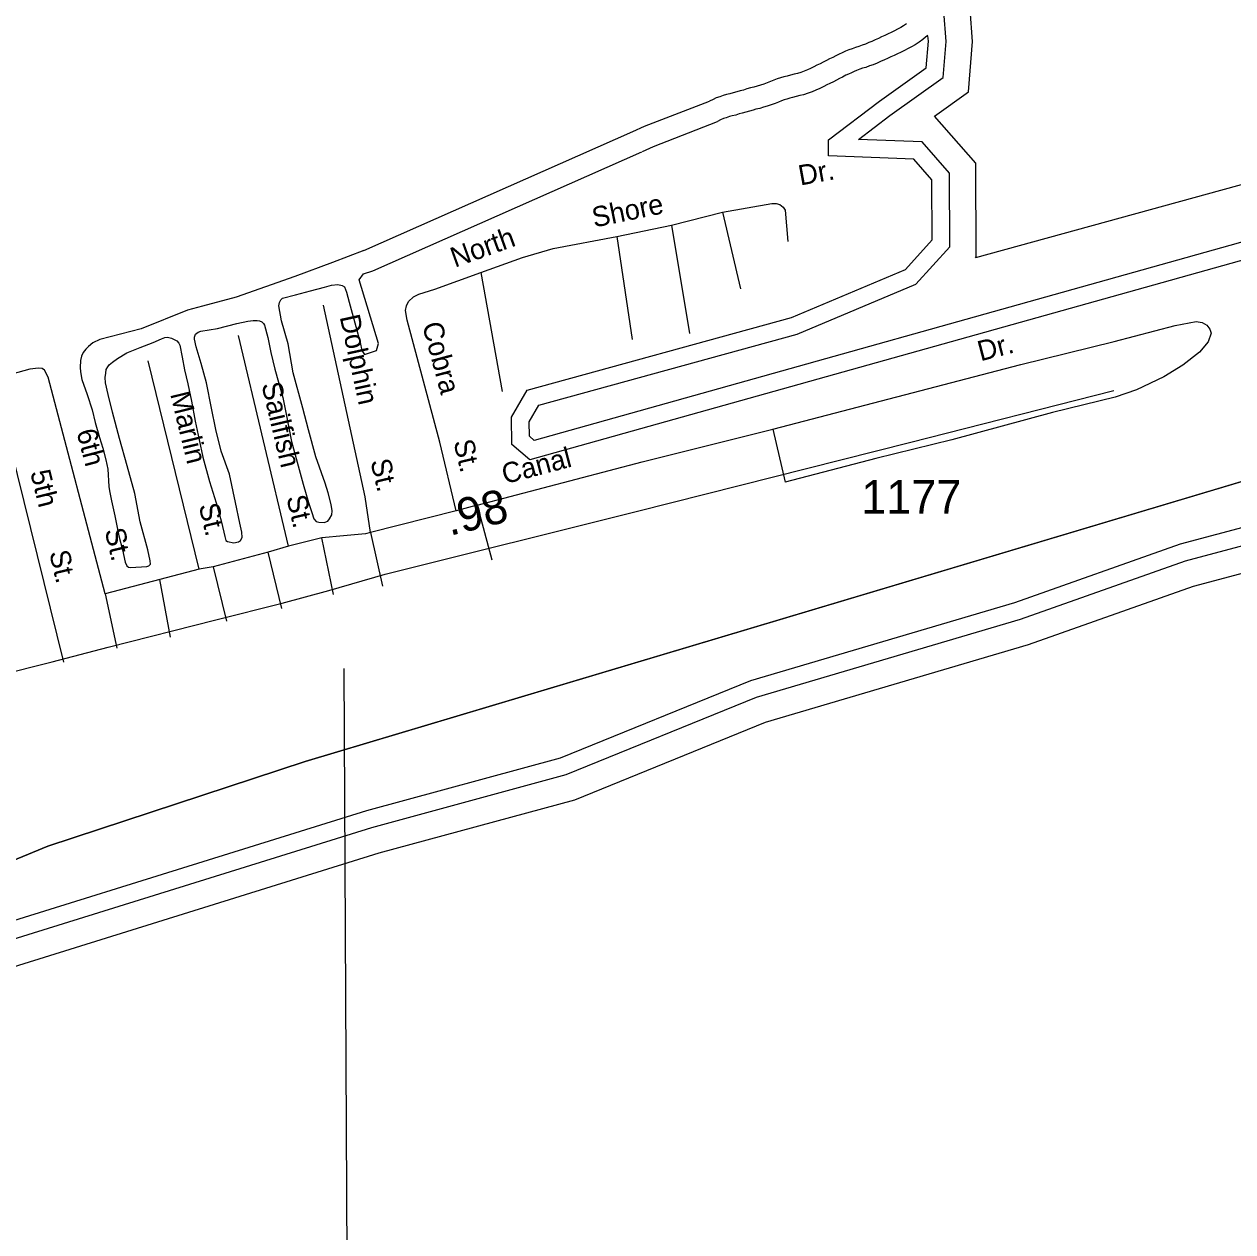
# Model space of a CAD drawing. Extents: x 2104537 to 2336408, y 34176 to 229611.
# Drawn here: x 2150616 to 2155108, y 41744 to 46233 of the extents above; entities that cross this region are included whole.
import ezdxf

# ---------------------------------------------------------------- set-up
doc = ezdxf.new("R2010")
doc.units = 0
for name, color, linetype in [('Exist Boundary Political City Limit New', 7, 'Continuous'), ('Exist Boundary Political CountyLine', 7, 'Continuous'), ('Exist Hydrographic Buffer Line', 7, 'Continuous'), ('Exist Hydrographic Creek Single Shore', 7, 'Continuous'), ('Exist Road Non-System Type 51', 7, 'Continuous'), ('Exist Road Non-System Type 51 Label', 7, 'Continuous'), ('Exist Road Secondary Mileage Hundredths English Label', 7, 'Continuous'), ('Exist Road Secondary Type 51 Attributed', 7, 'Continuous'), ('Exist Road Secondary Type 51 Number Label', 7, 'Continuous'), ('Map Preparation Boundary City Limit Buffer Line', 7, 'Continuous'), ('Map Preparation Longitude Latitude Lines', 7, 'Continuous')]:
    doc.layers.add(name, color=color, linetype=linetype)

msp = doc.modelspace()

# ---------------------------------------------------------------- linework, layer by layer
at = {"layer": 'Exist Boundary Political City Limit New'}
msp.add_lwpolyline([(2147586, 41864.5), (2148419.2, 42255.3), (2149077.8, 42558.6), (2149584.8, 42733.6), (2150010.2, 42891.1), (2150703.8, 43176.9), (2151659.5, 43491.8), (2156525, 44947.2), (2156786.8, 45491.7), (2156037, 50254)], dxfattribs=at)
at = {"layer": 'Exist Boundary Political CountyLine'}
msp.add_lwpolyline([(2158821.6, 45953.2), (2158483.6, 45964.9), (2158268, 46011.5), (2158093.2, 46093.2), (2158011.6, 46169), (2157566.5, 46045.7), (2157147, 45849.8), (2157114.1, 45719.9), (2157020.9, 45463.3), (2156846.1, 45125), (2156729.5, 45008.3), (2151659.5, 43491.8), (2150703.7, 43176.9), (2150010.2, 42891.1)], dxfattribs=at)
at = {"layer": 'Exist Hydrographic Buffer Line'}
for points in [[(2156017.5, 45986.1), (2155495.4, 45610.9), (2155198.4, 45438.8), (2152511, 44686.1), (2152493.3, 44701.2), (2152492.8, 44755.1), (2152528.4, 44816.8), (2153488.6, 45080.6), (2153930, 45266.8), (2154055.8, 45406.1), (2154054.6, 45679.1), (2153952.9, 45795.6), (2153716.2, 45805), (2153833.1, 45894.1), (2154031.1, 46035.8), (2154042, 46169.5), (2154033.7, 46281.1)], [(2151907.1, 43246.7), (2152630.2, 43443.3), (2153337.8, 43731.8), (2154318.3, 44020.8), (2154932.5, 44238.4), (2156154, 44564.5), (2156432.7, 44731), (2156709.9, 44969.4), (2156927.9, 45333.1), (2156947.2, 45451.3), (2156927.3, 45715.5), (2156534, 46011.9)], [(2145416.5, 40247.5), (2145659.9, 40368.7), (2146658.2, 41131.5), (2147665.8, 41698.9), (2149090.1, 42351.2), (2149952.3, 42638.3), (2151907.1, 43246.7)]]:
    msp.add_lwpolyline(points, dxfattribs=at)
at = {"layer": 'Exist Hydrographic Creek Single Shore'}
for p, q in [((2151877.9, 45391.5), (2152878.3, 45833.9)), ((2151911.1, 45316.5), (2152911.5, 45758.9))]:
    msp.add_line(p, q, dxfattribs=at)
for points in [[(2155499.9, 45735.3), (2154151.1, 45364.7), (2154154.4, 45368.4), (2154152.8, 45716.2), (2153999.3, 45892), (2154125.5, 45982.4), (2154140.7, 46169.2), (2154131.9, 46288.3)], [(2153895.2, 46234.3), (2153884.2, 46227.3), (2153873.3, 46220.9), (2153861.7, 46214.6), (2153850.1, 46208.2), (2153837.8, 46202.6), (2153826.2, 46197.2), (2153814.3, 46191.6), (2153802.4, 46186.2), (2153790.5, 46180.5), (2153778.6, 46175.2), (2153766.3, 46169.5), (2153754.4, 46164.8), (2153742.2, 46159.5), (2153729.6, 46155.5), (2153717.4, 46150.8), (2153704.9, 46147.1), (2153692.6, 46142.4), (2153680.1, 46137.7), (2153668.2, 46133), (2153656.3, 46127.4), (2153644.3, 46122), (2153632.7, 46116.3), (2153620.8, 46110), (2153609.2, 46104.6), (2153597.3, 46098.3), (2153585.7, 46092.6), (2153573.8, 46086.3), (2153562.2, 46081), (2153550.6, 46074.6), (2153538.6, 46068.9), (2153526.7, 46063.6), (2153514.5, 46058.9), (2153502.3, 46054.2), (2153489.7, 46050.2), (2153477.2, 46047.2), (2153464.3, 46043.5), (2153451.8, 46040.4), (2153438.9, 46037.4), (2153426.4, 46033.4), (2153413.9, 46029.7), (2153401.3, 46025), (2153389.1, 46020.3), (2153377.2, 46015.6), (2153364.6, 46011), (2153352.4, 46006.9), (2153339.5, 46003.2), (2153327, 45999.2), (2153314.5, 45996.2), (2153301.6, 45992.5), (2153289, 45988.5), (2153276.5, 45985.4), (2153263.7, 45981.7), (2153251.1, 45978.7), (2153238.6, 45974.7), (2153225.7, 45971.7), (2153213.2, 45968), (2153200.6, 45963.9), (2153188.1, 45960.2), (2153176.9, 45954), (2153162.3, 45947.6)], [(2156069.1, 45942.4), (2155531.1, 45555.7), (2155224.1, 45377.9), (2152495.1, 44613.5), (2152428, 44670.6), (2152427, 44772.3), (2152485, 44872.9), (2153467, 45142.7), (2153891.1, 45321.6), (2153990.1, 45431.2), (2153989.1, 45654.4), (2153922, 45731.1), (2153605, 45743.8), (2153605, 45802.9), (2153794.1, 45946.9), (2153968.2, 46071.5), (2153976.2, 46169.8), (2153974.7, 46190)], [(2153973.9, 46190.8), (2153965.7, 46184.7), (2153955.1, 46176.7), (2153942, 46166.8), (2153926.9, 46157.2), (2153913.5, 46149.4), (2153901, 46142.6), (2153887, 46135), (2153872.3, 46128.1), (2153861.1, 46123), (2153848.7, 46117.1), (2153836.8, 46111.8), (2153824.9, 46106.1), (2153812.6, 46100.5), (2153798.6, 46094.1), (2153785.9, 46089.1), (2153771.2, 46082.6), (2153756.8, 46078.1), (2153743.7, 46073), (2153731.2, 46069.3), (2153721.6, 46065.7), (2153709.4, 46061.1), (2153700.9, 46057.8), (2153690.7, 46052.9), (2153679.2, 46047.7), (2153670, 46043.3), (2153657.3, 46036.5), (2153645.7, 46031.1), (2153634.6, 46025.2), (2153623, 46019.6), (2153610.2, 46012.8), (2153599.1, 46007.6), (2153587.9, 46001.5), (2153573.1, 45994.5), (2153558.2, 45987.8), (2153543.8, 45982.3), (2153529.5, 45976.8), (2153511.9, 45971.2), (2153498.2, 45967.9), (2153485.3, 45964.2), (2153470.9, 45960.7), (2153460.9, 45958.3), (2153450.5, 45955), (2153439.8, 45951.8), (2153430.3, 45948.3), (2153418.8, 45943.9), (2153406.5, 45939), (2153391.8, 45933.6), (2153376.5, 45928.5), (2153363.4, 45924.7), (2153349.2, 45920.2), (2153335.4, 45916.9), (2153325.4, 45914), (2153311.3, 45909.5), (2153297.5, 45906.1), (2153284.6, 45902.4), (2153273.3, 45899.7), (2153260.5, 45895.6), (2153246.7, 45892.3), (2153237.3, 45889.6), (2153224.8, 45885.5), (2153214.4, 45882.5), (2153203.6, 45878.3), (2153191.9, 45871.1)], [(2152878.3, 45833.9), (2152921.7, 45854.4), (2153162.3, 45947.6)], [(2152913.3, 45759.8), (2152954, 45779), (2153191.9, 45871.1)], [(2151888.7, 43309.7), (2152609.1, 43505.5), (2153316.1, 43793.8), (2154298.1, 44083.3), (2154913.1, 44301.1), (2156128.2, 44625.5), (2156394.1, 44784.4), (2156659.1, 45012.3), (2156865.1, 45356.1), (2156881.1, 45454.2)], [(2151934.6, 43152.2), (2152661.8, 43349.9), (2153370.4, 43638.8), (2154348.7, 43927.2), (2154961.7, 44144.3), (2156192.7, 44472.9), (2156490.4, 44650.8), (2156786.1, 44905.2), (2157022, 45298.7), (2157046.2, 45447.1)], [(2151877.9, 45391.5), (2151761.6, 45347.8), (2151621.8, 45295.4), (2151404, 45218.6), (2151278.7, 45185.5), (2151222.3, 45170.2), (2151050.7, 45101.4), (2150896.7, 45061), (2150870.9, 45049), (2150854.2, 45035.6), (2150844.8, 45024.9), (2150834.7, 45013), (2150828.9, 44999), (2150824.6, 44982.7), (2150823.5, 44957.4), (2150825.1, 44941), (2150829.2, 44913), (2150849.4, 44856.9), (2150867.7, 44799.1), (2150879.6, 44752.9), (2150895.9, 44696.8), (2150907.9, 44657.2), (2150919.5, 44613.3), (2150926.4, 44578.8), (2150930.4, 44514.7), (2150932.4, 44498.3), (2150940.6, 44461.4), (2150952.9, 44405.3), (2150966.9, 44331.2), (2150981.4, 44279.1), (2150991.3, 44233), (2150997.3, 44219.1), (2151002.7, 44214.7), (2151009.6, 44212.9), (2151051.3, 44215.4), (2151071.4, 44217.7), (2151079.3, 44219.1), (2151085.3, 44225.6), (2151084.3, 44238.7), (2151075.2, 44278.9), (2151046.7, 44382.9), (2151026.4, 44489.2), (2150998.2, 44591.5), (2150970, 44692.8), (2150943.7, 44791), (2150927.2, 44857), (2150917.2, 44900.5), (2150916.9, 44920.2), (2150918.9, 44936.6), (2150920.8, 44949), (2150925.9, 44959.4), (2150931, 44966.8), (2150943.3, 44977.1), (2150962.9, 44990.8), (2150996.8, 45011.5), (2151046.7, 45031.9), (2151094.7, 45049.6), (2151126.4, 45063.8), (2151138.3, 45068.5), (2151148.5, 45069.9), (2151162.6, 45065.7), (2151182.7, 45056.2), (2151189.8, 45047.8), (2151194.5, 45039.5), (2151202.9, 44996), (2151211.1, 44948.3), (2151223.3, 44896.2), (2151237.4, 44832), (2151251.4, 44757.9), (2151265.8, 44688), (2151280, 44623.8), (2151304.5, 44533.7), (2151328.6, 44454.5), (2151348.9, 44381.9), (2151361, 44328.6), (2151364.9, 44314.4), (2151371.1, 44310.3), (2151395.3, 44305.6), (2151411.8, 44309.5), (2151419.1, 44314.3), (2151425.2, 44324.7), (2151424.9, 44344.4), (2151416.7, 44378.3), (2151400.5, 44454.8), (2151378.2, 44560.2), (2151348, 44646.1), (2151327.6, 44726.2), (2151311.4, 44805.9), (2151293.2, 44899.8), (2151273, 44972.4), (2151254.8, 45034.4), (2151248.5, 45062.4), (2151248.6, 45069.6), (2151252.7, 45080.4), (2151262.7, 45088.4), (2151272.7, 45092.2), (2151334.5, 45102.4)], [(2151880, 45006), (2151925.6, 45019.8), (2151932.1, 45045.7), (2151860.8, 45282.5), (2151877, 45305.2), (2151911.1, 45316.5)], [(2151334.5, 45102.4), (2151406.4, 45120.7), (2151446.3, 45129.2), (2151466.4, 45132.1), (2151482.1, 45132.4), (2151490.3, 45130.6), (2151498.4, 45127.2), (2151504.5, 45120.5), (2151508.4, 45114.8), (2151520.6, 45068.7), (2151532.6, 45012.7), (2151546.9, 44950.7), (2151577.3, 44845.1), (2151589.6, 44783.5), (2151609.6, 44681.4), (2151630.1, 44605.5), (2151652.1, 44523.1), (2151672.5, 44455.4), (2151684.6, 44417.5), (2151692.6, 44395), (2151700.7, 44385), (2151710.8, 44381.5), (2151730.8, 44381.1), (2151744.6, 44385.8), (2151750.7, 44393.9), (2151758.6, 44409.5), (2151760.1, 44424.2), (2151756.7, 44447.9), (2151745, 44490.8), (2151734.2, 44527.1), (2151700.1, 44625.5), (2151671.8, 44725.2), (2151651.3, 44805.3), (2151614.8, 44937.2), (2151596.6, 45044.9), (2151572.3, 45130.7), (2151561.9, 45186.6), (2151564.1, 45199.1), (2151568.9, 45208.8), (2151576.2, 45215.2), (2151624.1, 45227.4), (2151680.1, 45241.8), (2151731.9, 45255.6), (2151758, 45263.3), (2151781.6, 45266.1), (2151798, 45261.8), (2151805.8, 45257.4), (2151813.9, 45237.6), (2151824, 45199.6), (2151848.2, 45109.9), (2151864.4, 45049.6), (2151870.4, 45019.9), (2151880, 45006)], [(2145384.1, 40304.6), (2145625, 40424.7), (2146622, 41186.4), (2147636, 41757.4), (2149066, 42412.3), (2149932.1, 42700.8), (2151888.7, 43309.7)], [(2145465.1, 40161.7), (2145712.2, 40284.8), (2146712.5, 41049.1), (2147710.5, 41611.1), (2149126.2, 42259.5), (2149982.4, 42544.7), (2151934.6, 43152.2)]]:
    msp.add_lwpolyline(points, dxfattribs=at)
at = {"layer": 'Exist Road Non-System Type 51'}
for p, q in [((2153021.3, 45485.8), (2153211.4, 45534.4)), ((2153211.4, 45534.4), (2153277.7, 45249.1)), ((2152818, 45444.1), (2153021.3, 45485.8)), ((2153021.3, 45485.8), (2153088.5, 45083.1)), ((2152818, 45444.1), (2152875.9, 45061)), ((2152312.8, 45310.2), (2152392.5, 44867.8)), ((2151597.8, 44292.8), (2151412.4, 45076)), ((2151266.1, 44207.3), (2151076.9, 44982.4)), ((2150501.1, 44914.1), (2150761.6, 43861.1)), ((2153398.3, 44727.7), (2153443.5, 44531)), ((2152299.6, 44445.2), (2152220.8, 44423.9)), ((2152299.6, 44445.2), (2152354.3, 44241.7)), ((2152220.8, 44423.9), (2151902.8, 44343.2)), ((2151902.8, 44343.2), (2151947.8, 44144.1)), ((2151721.8, 44323.2), (2151597.8, 44292.8)), ((2151802.4, 44331), (2151721.8, 44323.2)), ((2151764.7, 44113.4), (2151721.8, 44323.2)), ((2151521.9, 44270.3), (2151318.1, 44215.5)), ((2151597.8, 44292.8), (2151521.9, 44270.3)), ((2151573, 44060.7), (2151521.9, 44270.3)), ((2151266.1, 44207.3), (2151120.3, 44168.8)), ((2151318.1, 44215.5), (2151266.1, 44207.3)), ((2151318.1, 44215.5), (2151367, 44013.8)), ((2151120.3, 44168.8), (2150916.5, 44116)), ((2151159.5, 43954.8), (2151120.3, 44168.8)), ((2150916.5, 44116), (2150959.5, 43914))]:
    msp.add_line(p, q, dxfattribs=at)
for points in [[(2153211.4, 45534.4), (2153394.8, 45566.8), (2153410.8, 45566.9), (2153424.2, 45563.1), (2153436, 45553.2), (2153443.6, 45541.5), (2153454.1, 45425.3)], [(2152312.8, 45310.2), (2152467.3, 45365.8), (2152582.2, 45399.6), (2152818, 45444.1)], [(2152220.8, 44423.9), (2152160.5, 44679.7), (2152038.6, 45132.5), (2152032.7, 45168.6), (2152036.6, 45186.7), (2152043.9, 45202.4), (2152062.3, 45220), (2152082.8, 45229.6), (2152141.4, 45248.1), (2152312.8, 45310.2)], [(2151902.8, 44343.2), (2151882.9, 44476), (2151728, 45189.3)], [(2153398.3, 44727.7), (2154320, 44968), (2154667.1, 45053.7), (2154893.9, 45113.6), (2154971.1, 45127.7), (2154994.3, 45123.8), (2155011.5, 45114.5), (2155022.6, 45100.1), (2155025, 45091.9), (2155027.1, 45084.8), (2155016.7, 45052.4), (2154983.4, 45013.8), (2154921.4, 44965.6), (2154851, 44921.8), (2154750, 44873.5), (2154670.1, 44846.8), (2154437.4, 44789.3), (2154063.2, 44688.7), (2153781.3, 44619.1), (2153443.5, 44531)], [(2150916.5, 44116), (2150705.3, 44921), (2150691.1, 44946.9), (2150683, 44952.9), (2150668.9, 44954.8), (2150637, 44950.5), (2150501.1, 44914.1)], [(2152299.6, 44445.2), (2152912.9, 44606.4), (2153398.3, 44727.7)], [(2151902.8, 44343.2), (2151884.1, 44339), (2151802.4, 44331)]]:
    msp.add_lwpolyline(points, dxfattribs=at)
at = {"layer": 'Exist Road Secondary Type 51 Attributed'}
msp.add_lwpolyline([(2149651.2, 43594.2), (2149907.9, 43661.3), (2150314.7, 43761.3), (2150719.4, 43862.9), (2150927.8, 43916.9), (2151327.8, 44018.6), (2151573.8, 44080.5), (2151748.3, 44127.4), (2151957.4, 44188.1), (2152894.7, 44422.8), (2153905.9, 44678.2), (2154665.9, 44871.7)], dxfattribs=at)
at = {"layer": 'Map Preparation Boundary City Limit Buffer Line'}
msp.add_lwpolyline([(2147586, 41864.5), (2148419.2, 42255.3), (2149077.8, 42558.6), (2149584.8, 42733.6), (2150010.2, 42891.1), (2150703.8, 43176.9), (2151659.5, 43491.8), (2156525, 44947.2), (2156786.8, 45491.7), (2156037, 50254)], dxfattribs=at)
at = {"layer": 'Map Preparation Longitude Latitude Lines'}
msp.add_line((2151829.9, 38859.9), (2151804.8, 43838.6), dxfattribs=at)

# ---------------------------------------------------------------- texts
at = {"layer": 'Exist Road Non-System Type 51 Label'}
for s, rotation, p in [('Dr.', 10.3819, (2153500.4, 45633.4)), ('Shore', 11.5948, (2152734.4, 45477.2)), ('North', 19.8065, (2152216.4, 45327.8)), ('Dolphin', 282.2543, (2151787.9, 45145.6)), ('Cobra', 285.0683, (2152094, 45116)), ('Dr.', 14.6125, (2154170.3, 44979.8)), ('Sailfish', 283.3163, (2151497, 44894.1)), ('Marlin', 283.7138, (2151157.8, 44858.7)), ('6th', 284.7006, (2150809.3, 44718.7)), ('St.', 283.2626, (2152210.7, 44681)), ('Canal', 14.7273, (2152402, 44523)), ('St.', 283.2626, (2151902, 44608.9)), ('5th', 283.8976, (2150637.6, 44567.3)), ('St.', 283.2626, (2151589.6, 44474.2)), ('St.', 283.2626, (2151264, 44444.1)), ('St.', 283.2626, (2150914.2, 44351.4)), ('St.', 283.2626, (2150708.3, 44269))]:
    msp.add_text(s, height=75, rotation=rotation, dxfattribs=at).set_placement(p)
at = {"layer": 'Exist Road Secondary Mileage Hundredths English Label'}
msp.add_text('.98', height=125, rotation=14.0617, dxfattribs=at).set_placement((2152197.4, 44330.6))
at = {"layer": 'Exist Road Secondary Type 51 Number Label'}
msp.add_text('1177', height=125, dxfattribs=at).set_placement((2153726.8, 44413.3))

doc.saveas('drawing.dxf')
